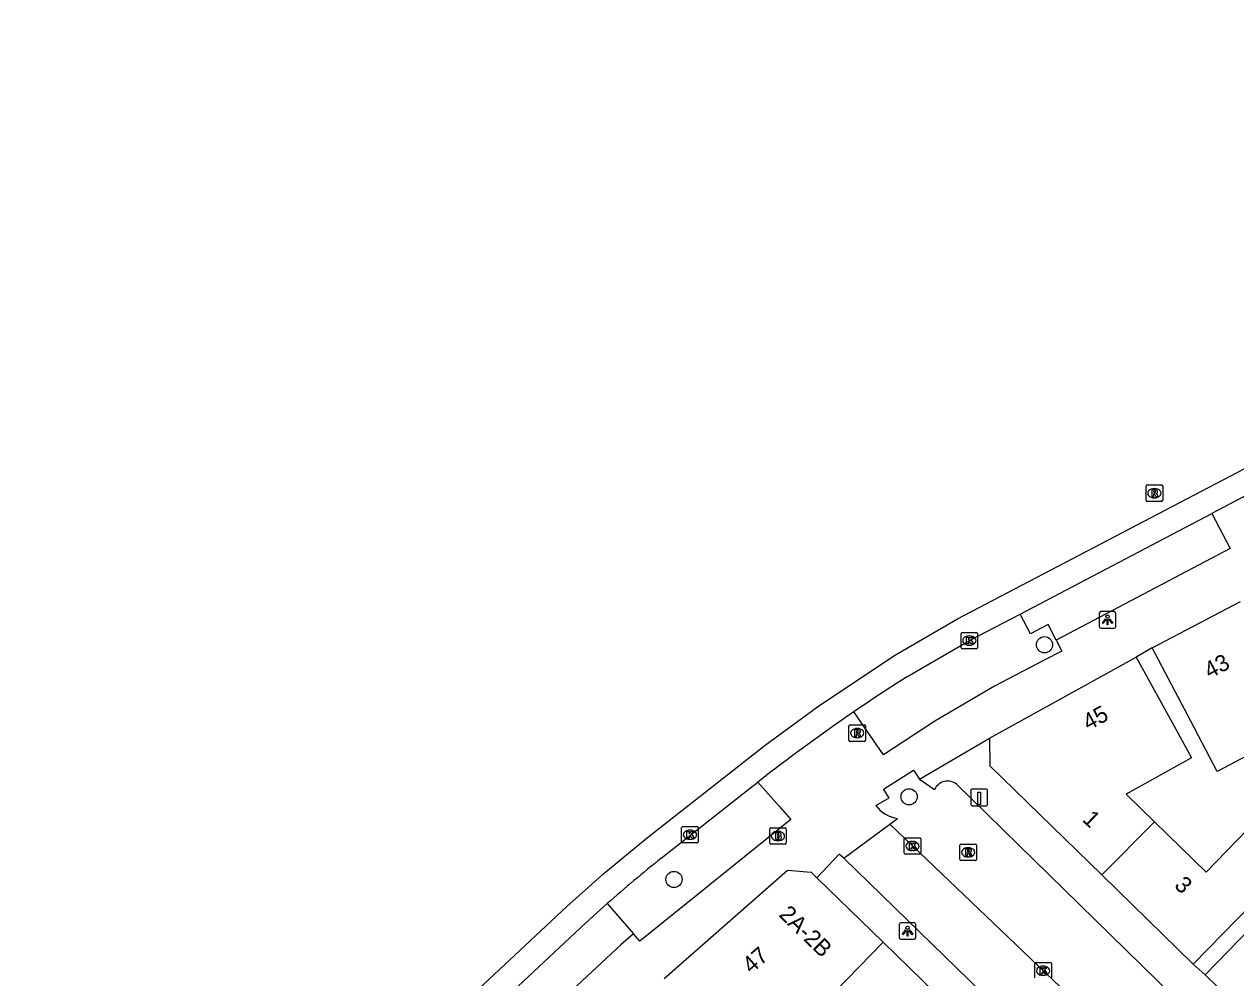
# Model space of a CAD drawing. Extents: x 160107 to 160928, y 382056 to 382918.
# Drawn here: x 160684.4 to 160757.6, y 382830.1 to 382887.6 of the extents above; entities that cross this region are included whole.
import ezdxf

# ---------------------------------------------------------------- set-up
doc = ezdxf.new("R2010")
doc.units = 0
for name, color, linetype in [('IMGEO_Boom', 7, 'Continuous'), ('IMGEO_Brandkraan', 7, 'Continuous'), ('IMGEO_Kolk', 7, 'Continuous'), ('IMGEO_Laadpaal', 7, 'Continuous'), ('IMGEO_Lichtpunt', 7, 'Continuous'), ('IMGEO_Pand', 7, 'Continuous'), ('IMGEO_Pand_nummerreeks', 7, 'Continuous'), ('IMGEO_Parkeervlak_open', 7, 'Continuous'), ('IMGEO_Rijbaan_lokaal_gesloten', 7, 'Continuous'), ('IMGEO_Rijbaan_lokaal_open', 7, 'Continuous'), ('IMGEO_Rioolput', 7, 'Continuous'), ('IMGEO_Voetpad_open', 7, 'Continuous')]:
    doc.layers.add(name, color=color, linetype=linetype)

msp = doc.modelspace()

# ---------------------------------------------------------------- linework, layer by layer
at = {"layer": 'IMGEO_Boom'}
for centre in [(160746.024, 382850.175), (160737.85, 382841), (160723.654, 382836.01)]:
    msp.add_circle(centre, 0.489, dxfattribs=at)
at = {"layer": 'IMGEO_Brandkraan'}
for p, q in [((160729.432, 382838.206), (160729.432, 382839.058)), ((160729.507, 382839.132), (160730.359, 382839.132)), ((160729.92, 382838.912), (160729.945, 382838.912)), ((160730.433, 382839.058), (160730.433, 382838.206)), ((160730.359, 382838.132), (160729.507, 382838.132)), ((160729.943, 382838.352), (160729.918, 382838.352))]:
    msp.add_line(p, q, dxfattribs=at)
for points in [[(160729.432, 382838.206), (160729.432, 382839.058)], [(160729.507, 382839.132), (160730.359, 382839.132)], [(160730.433, 382839.058), (160730.433, 382838.206)], [(160730.359, 382838.132), (160729.507, 382838.132)], [(160729.78, 382838.832), (160729.78, 382838.432), (160729.993, 382838.432)], [(160730.011, 382838.832), (160729.78, 382838.832)], [(160729.959, 382838.751), (160729.905, 382838.751), (160729.905, 382838.675)], [(160729.905, 382838.675), (160729.958, 382838.675)], [(160729.967, 382838.599), (160729.905, 382838.599), (160729.905, 382838.518)], [(160729.905, 382838.518), (160729.967, 382838.518)]]:
    msp.add_lwpolyline(points, dxfattribs=at)
for centre, radius, start, end in [((160729.509, 382839.056), 0.0765, 91.55205, 178.44795), ((160729.509, 382839.056), 0.0765, 91.55205, 178.44795), ((160730.357, 382839.056), 0.0765, 1.55205, 88.44795), ((160730.357, 382839.056), 0.0765, 1.55205, 88.44795), ((160729.509, 382838.208), 0.0765, 181.55205, 268.44795), ((160729.509, 382838.208), 0.0765, 181.55205, 268.44795), ((160729.96, 382838.713), 0.0379, 267.82845, 90.93552), ((160729.968, 382838.558), 0.0404, 269.87594, 90.50774), ((160729.999, 382838.683), 0.251, 268.66757, 293.53466), ((160730.015, 382838.687), 0.145, 59.4692, 91.53667), ((160730.04, 382838.734), 0.0922, 285.51372, 58.15012), ((160730.045, 382838.542), 0.105, 301.31148, 78.98903), ((160730.357, 382838.208), 0.0765, 271.55205, 358.44795), ((160730.357, 382838.208), 0.0765, 271.55205, 358.44795)]:
    msp.add_arc(centre, radius, start, end, dxfattribs=at)
for centre, major_axis, ratio, start_param, end_param in [((160729.919, 382838.632), (-0.387, 0.002), 0.722429, 4.712389, 7.853982), ((160729.944, 382838.632), (-0.39, 0.002), 0.717154, 1.570796, 4.712389)]:
    msp.add_ellipse(centre, major_axis=major_axis, ratio=ratio, start_param=start_param, end_param=end_param, dxfattribs=at)
at = {"layer": 'IMGEO_Kolk'}
for p, q in [((160740.987, 382849.998), (160740.987, 382850.85)), ((160741.062, 382850.924), (160741.914, 382850.924)), ((160741.475, 382850.704), (160741.5, 382850.704)), ((160741.988, 382850.85), (160741.988, 382849.998)), ((160741.914, 382849.924), (160741.062, 382849.924)), ((160741.498, 382850.144), (160741.473, 382850.144)), ((160724.119, 382838.285), (160724.119, 382839.137)), ((160724.194, 382839.211), (160725.046, 382839.211)), ((160724.607, 382838.991), (160724.632, 382838.991)), ((160725.12, 382839.137), (160725.12, 382838.285)), ((160725.046, 382838.211), (160724.194, 382838.211)), ((160724.63, 382838.431), (160724.605, 382838.431)), ((160737.556, 382837.602), (160737.556, 382838.454)), ((160737.631, 382838.528), (160738.483, 382838.528)), ((160738.044, 382838.308), (160738.069, 382838.308)), ((160738.557, 382838.454), (160738.557, 382837.602)), ((160738.483, 382837.528), (160737.631, 382837.528)), ((160738.067, 382837.748), (160738.042, 382837.748)), ((160745.438, 382830.077), (160745.438, 382830.929)), ((160745.513, 382831.003), (160746.365, 382831.003)), ((160746.439, 382830.929), (160746.439, 382830.077)), ((160745.949, 382830.223), (160745.924, 382830.223)), ((160745.926, 382830.783), (160745.951, 382830.783))]:
    msp.add_line(p, q, dxfattribs=at)
for points in [[(160740.987, 382849.998), (160740.987, 382850.85)], [(160741.062, 382850.924), (160741.914, 382850.924)], [(160741.308, 382850.624), (160741.431, 382850.624), (160741.431, 382850.473), (160741.561, 382850.624), (160741.725, 382850.624), (160741.579, 382850.473), (160741.732, 382850.224), (160741.58, 382850.224), (160741.495, 382850.388), (160741.431, 382850.321), (160741.431, 382850.224), (160741.308, 382850.224), (160741.308, 382850.624)], [(160741.988, 382850.85), (160741.988, 382849.998)], [(160741.914, 382849.924), (160741.062, 382849.924)], [(160724.119, 382838.285), (160724.119, 382839.137)], [(160724.194, 382839.211), (160725.046, 382839.211)], [(160724.44, 382838.911), (160724.563, 382838.911), (160724.563, 382838.76), (160724.693, 382838.911), (160724.857, 382838.911), (160724.711, 382838.76), (160724.864, 382838.511), (160724.712, 382838.511), (160724.627, 382838.675), (160724.563, 382838.608), (160724.563, 382838.511), (160724.44, 382838.511), (160724.44, 382838.911)], [(160725.12, 382839.137), (160725.12, 382838.285)], [(160725.046, 382838.211), (160724.194, 382838.211)], [(160737.556, 382837.602), (160737.556, 382838.454)], [(160737.631, 382838.528), (160738.483, 382838.528)], [(160737.877, 382838.228), (160738, 382838.228), (160738, 382838.077), (160738.13, 382838.228), (160738.294, 382838.228), (160738.148, 382838.077), (160738.301, 382837.828), (160738.149, 382837.828), (160738.064, 382837.992), (160738, 382837.925), (160738, 382837.828), (160737.877, 382837.828), (160737.877, 382838.228)], [(160738.557, 382838.454), (160738.557, 382837.602)], [(160738.483, 382837.528), (160737.631, 382837.528)], [(160745.438, 382830.077), (160745.438, 382830.929)], [(160745.513, 382831.003), (160746.365, 382831.003)], [(160746.439, 382830.929), (160746.439, 382830.077)], [(160745.759, 382830.703), (160745.882, 382830.703), (160745.882, 382830.552), (160746.012, 382830.703), (160746.176, 382830.703), (160746.03, 382830.552), (160746.183, 382830.303), (160746.031, 382830.303), (160745.946, 382830.467), (160745.882, 382830.4), (160745.882, 382830.303), (160745.759, 382830.303), (160745.759, 382830.703)]]:
    msp.add_lwpolyline(points, dxfattribs=at)
for centre, start, end in [((160741.064, 382850.848), 91.55205, 178.44795), ((160741.064, 382850.848), 91.55205, 178.44795), ((160741.912, 382850.848), 1.55205, 88.44795), ((160741.912, 382850.848), 1.55205, 88.44795), ((160741.064, 382850), 181.55205, 268.44795), ((160741.064, 382850), 181.55205, 268.44795), ((160741.912, 382850), 271.55205, 358.44795), ((160741.912, 382850), 271.55205, 358.44795), ((160724.196, 382839.135), 91.55205, 178.44795), ((160724.196, 382839.135), 91.55205, 178.44795), ((160725.044, 382839.135), 1.55205, 88.44795), ((160725.044, 382839.135), 1.55205, 88.44795), ((160724.196, 382838.287), 181.55205, 268.44795), ((160724.196, 382838.287), 181.55205, 268.44795), ((160725.044, 382838.287), 271.55205, 358.44795), ((160725.044, 382838.287), 271.55205, 358.44795), ((160737.633, 382838.452), 91.55205, 178.44795), ((160737.633, 382838.452), 91.55205, 178.44795), ((160738.481, 382838.452), 1.55205, 88.44795), ((160738.481, 382838.452), 1.55205, 88.44795), ((160737.633, 382837.604), 181.55205, 268.44795), ((160737.633, 382837.604), 181.55205, 268.44795), ((160738.481, 382837.604), 271.55205, 358.44795), ((160738.481, 382837.604), 271.55205, 358.44795), ((160745.515, 382830.927), 91.55205, 178.44795), ((160745.515, 382830.927), 91.55205, 178.44795), ((160746.363, 382830.927), 1.55205, 88.44795), ((160746.363, 382830.927), 1.55205, 88.44795)]:
    msp.add_arc(centre, 0.0765, start, end, dxfattribs=at)
for centre, major_axis, ratio, start_param, end_param in [((160741.474, 382850.424), (-0.387, 0.002), 0.722429, 4.712389, 7.853982), ((160741.499, 382850.424), (-0.39, 0.002), 0.717154, 1.570796, 4.712389), ((160724.606, 382838.711), (-0.387, 0.002), 0.722429, 4.712389, 7.853982), ((160724.631, 382838.711), (-0.39, 0.002), 0.717154, 1.570796, 4.712389), ((160738.043, 382838.028), (-0.387, 0.002), 0.722429, 4.712389, 7.853982), ((160738.068, 382838.028), (-0.39, 0.002), 0.717154, 1.570796, 4.712389), ((160745.925, 382830.503), (-0.387, 0.002), 0.722429, 4.712389, 7.853982), ((160745.95, 382830.503), (-0.39, 0.002), 0.717154, 1.570796, 4.712389)]:
    msp.add_ellipse(centre, major_axis=major_axis, ratio=ratio, start_param=start_param, end_param=end_param, dxfattribs=at)
at = {"layer": 'IMGEO_Laadpaal'}
for p, q in [((160741.581, 382841.378), (160741.581, 382840.537)), ((160741.581, 382841.378), (160741.581, 382840.537)), ((160742.497, 382841.462), (160741.656, 382841.462)), ((160742.497, 382841.462), (160741.656, 382841.462)), ((160742.581, 382840.546), (160742.581, 382841.387)), ((160742.581, 382840.546), (160742.581, 382841.387)), ((160741.665, 382840.462), (160742.506, 382840.462)), ((160741.665, 382840.462), (160742.506, 382840.462))]:
    msp.add_line(p, q, dxfattribs=at)
msp.add_lwpolyline([(160741.996, 382841.275), (160742.156, 382841.275), (160742.156, 382840.542), (160741.996, 382840.542), (160741.996, 382841.275)], dxfattribs=at)
for centre, start, end in [((160741.659, 382841.384), 92.4484, 184.28452), ((160741.659, 382841.384), 92.4484, 184.28452), ((160742.503, 382841.384), 2.4484, 94.28452), ((160742.503, 382841.384), 2.4484, 94.28452), ((160741.659, 382840.54), 182.4484, 274.28452), ((160741.659, 382840.54), 182.4484, 274.28452), ((160742.503, 382840.54), 272.4484, 4.28452), ((160742.503, 382840.54), 272.4484, 4.28452)]:
    msp.add_arc(centre, 0.0779, start, end, dxfattribs=at)
at = {"layer": 'IMGEO_Lichtpunt'}
for p, q in [((160749.329, 382852.079), (160749.329, 382851.272)), ((160749.329, 382852.079), (160749.329, 382851.272)), ((160750.231, 382852.174), (160749.423, 382852.174)), ((160750.231, 382852.174), (160749.423, 382852.174)), ((160750.325, 382851.272), (160750.325, 382852.079)), ((160750.325, 382851.272), (160750.325, 382852.079)), ((160749.423, 382851.178), (160750.231, 382851.178)), ((160749.423, 382851.178), (160750.231, 382851.178)), ((160737.255, 382833.299), (160737.255, 382832.492)), ((160737.255, 382833.299), (160737.255, 382832.492)), ((160738.157, 382833.394), (160737.349, 382833.394)), ((160738.157, 382833.394), (160737.349, 382833.394)), ((160738.251, 382832.492), (160738.251, 382833.299)), ((160738.251, 382832.492), (160738.251, 382833.299)), ((160737.349, 382832.398), (160738.157, 382832.398)), ((160737.349, 382832.398), (160738.157, 382832.398))]:
    msp.add_line(p, q, dxfattribs=at)
for points in [[(160749.703, 382851.743), (160749.742, 382851.715), (160749.554, 382851.453), (160749.516, 382851.48), (160749.703, 382851.743)], [(160749.805, 382851.695), (160749.852, 382851.695), (160749.852, 382851.373), (160749.805, 382851.373), (160749.805, 382851.695)], [(160749.915, 382851.715), (160749.953, 382851.742), (160750.14, 382851.48), (160750.101, 382851.452), (160749.915, 382851.715)], [(160737.629, 382832.963), (160737.668, 382832.935), (160737.48, 382832.673), (160737.442, 382832.7), (160737.629, 382832.963)], [(160737.731, 382832.915), (160737.778, 382832.915), (160737.778, 382832.593), (160737.731, 382832.593), (160737.731, 382832.915)], [(160737.841, 382832.935), (160737.879, 382832.962), (160738.066, 382832.7), (160738.027, 382832.672), (160737.841, 382832.935)]]:
    msp.add_lwpolyline(points, dxfattribs=at)
for centre in [(160749.828, 382851.877), (160737.754, 382833.097)]:
    msp.add_circle(centre, 0.0994, dxfattribs=at)
for centre, start, end in [((160749.423, 382852.079), 90, 180), ((160749.423, 382852.079), 90, 180), ((160750.231, 382852.079), 0, 90), ((160750.231, 382852.079), 0, 90), ((160749.423, 382851.272), 180, 270), ((160749.423, 382851.272), 180, 270), ((160750.231, 382851.272), 270, 0), ((160750.231, 382851.272), 270, 360), ((160737.349, 382833.299), 90, 180), ((160737.349, 382833.299), 90, 180), ((160738.157, 382833.299), 0, 90), ((160738.157, 382833.299), 0, 90), ((160737.349, 382832.492), 180, 270), ((160737.349, 382832.492), 180, 270), ((160738.157, 382832.492), 270, 0), ((160738.157, 382832.492), 270, 360)]:
    msp.add_arc(centre, 0.0946, start, end, dxfattribs=at)
at = {"layer": 'IMGEO_Pand'}
for points in [[(160752.525, 382849.983), (160757.853, 382852.793)], [(160764.273, 382840.621), (160761.5, 382839.159), (160759.013, 382843.873), (160756.439, 382842.518), (160754.857, 382845.561), (160752.525, 382849.983)], [(160742.707, 382844.534), (160751.551, 382849.416)], [(160751.551, 382849.416), (160753.945, 382845.078), (160754.904, 382843.341), (160750.956, 382841.16), (160752.667, 382839.491)], [(160742.707, 382844.534), (160742.729, 382842.875), (160749.484, 382836.289)], [(160749.484, 382836.289), (160752.667, 382839.491)], [(160752.667, 382839.491), (160755.779, 382836.458), (160758.26, 382839.003), (160760.631, 382836.672), (160758.496, 382834.486), (160755.005, 382830.905)], [(160755.723, 382830.262), (160759.214, 382833.843), (160761.514, 382836.14), (160763.659, 382834.033), (160767.262, 382837.728)], [(160723.059, 382830.039), (160730.515, 382836.564), (160731.934, 382836.459), (160732.286, 382836.117)], [(160732.286, 382836.117), (160736.284, 382832.225)], [(160749.484, 382836.289), (160755.005, 382830.905)], [(160736.284, 382832.225), (160730.506, 382826.29)], [(160741.062, 382827.573), (160736.284, 382832.225)], [(160760.051, 382826.043), (160755.723, 382830.262)]]:
    msp.add_lwpolyline(points, dxfattribs=at)
at = {"layer": 'IMGEO_Parkeervlak_open'}
for points in [[(160746.725, 382850.458), (160746.235, 382851.391), (160745.173, 382850.833), (160744.545, 382852.028)], [(160719.619, 382834.551), (160721.206, 382832.736)]]:
    msp.add_lwpolyline(points, dxfattribs=at)
at = {"layer": 'IMGEO_Rijbaan_lokaal_gesloten'}
for points in [[(160684.43, 382802.132), (160687.375, 382806.113), (160689.578, 382808.541), (160717.178, 382834.369), (160719.422, 382836.368), (160722.048, 382838.543), (160729.157, 382844.12), (160732.312, 382846.426), (160736.923, 382849.508), (160740.763, 382851.737), (160802.315, 382883.934), (160804.222, 382884.588), (160817.03, 382887.143), (160818.211, 382887.624)], [(160764.167, 382862.324), (160760.635, 382860.475), (160756.124, 382858.106)], [(160744.545, 382852.028), (160756.124, 382858.106)], [(160737.71, 382848.231), (160741.488, 382850.424), (160744.545, 382852.028)], [(160722.89, 382837.296), (160728.092, 382841.396), (160728.719, 382841.89)], [(160699.691, 382815.96), (160718.332, 382833.395), (160719.619, 382834.551)]]:
    msp.add_lwpolyline(points, dxfattribs=at)
for centre, radius, start, end in [((160797.76, 382753.467), 112.189, 122.36164, 124.31053), ((160797.019, 382754.59), 110.843, 124.32128, 128.03815), ((160778.607, 382767.581), 89.244, 128.63225, 131.37402)]:
    msp.add_arc(centre, radius, start, end, dxfattribs=at)
at = {"layer": 'IMGEO_Rijbaan_lokaal_open'}
for points in [[(160733.91, 382837.288), (160736.684, 382839.337)], [(160736.684, 382839.337), (160755.474, 382821.396)], [(160753.674, 382818.07), (160733.91, 382837.288)]]:
    msp.add_lwpolyline(points, dxfattribs=at)
at = {"layer": 'IMGEO_Rioolput'}
for p, q in [((160752.157, 382858.893), (160752.157, 382859.745)), ((160752.232, 382859.819), (160753.084, 382859.819)), ((160752.645, 382859.599), (160752.67, 382859.599)), ((160753.158, 382859.745), (160753.158, 382858.893)), ((160753.084, 382858.819), (160752.232, 382858.819)), ((160752.668, 382859.039), (160752.643, 382859.039)), ((160734.217, 382844.415), (160734.217, 382845.267)), ((160734.292, 382845.341), (160735.144, 382845.341)), ((160734.705, 382845.121), (160734.73, 382845.121)), ((160735.218, 382845.267), (160735.218, 382844.415)), ((160735.144, 382844.341), (160734.292, 382844.341)), ((160734.728, 382844.561), (160734.703, 382844.561)), ((160740.993, 382838.146), (160741.845, 382838.146)), ((160740.918, 382837.22), (160740.918, 382838.072)), ((160741.406, 382837.926), (160741.431, 382837.926)), ((160741.919, 382838.072), (160741.919, 382837.22)), ((160741.845, 382837.146), (160740.993, 382837.146)), ((160741.429, 382837.366), (160741.404, 382837.366))]:
    msp.add_line(p, q, dxfattribs=at)
for points in [[(160752.157, 382858.893), (160752.157, 382859.745)], [(160752.232, 382859.819), (160753.084, 382859.819)], [(160752.746, 382859.517), (160752.494, 382859.519), (160752.494, 382859.119)], [(160752.672, 382859.438), (160752.618, 382859.438), (160752.618, 382859.357)], [(160752.618, 382859.357), (160752.67, 382859.357)], [(160753.158, 382859.745), (160753.158, 382858.893)], [(160753.084, 382858.819), (160752.232, 382858.819)], [(160752.494, 382859.119), (160752.618, 382859.119), (160752.618, 382859.281), (160752.629, 382859.281)], [(160752.676, 382859.252), (160752.747, 382859.119), (160752.887, 382859.119), (160752.822, 382859.245)], [(160734.217, 382844.415), (160734.217, 382845.267)], [(160734.292, 382845.341), (160735.144, 382845.341)], [(160734.806, 382845.039), (160734.554, 382845.041), (160734.554, 382844.641)], [(160734.554, 382844.641), (160734.678, 382844.641), (160734.678, 382844.803), (160734.689, 382844.803)], [(160734.732, 382844.96), (160734.678, 382844.96), (160734.678, 382844.879)], [(160734.678, 382844.879), (160734.73, 382844.879)], [(160734.736, 382844.774), (160734.807, 382844.641), (160734.947, 382844.641), (160734.882, 382844.767)], [(160735.218, 382845.267), (160735.218, 382844.415)], [(160735.144, 382844.341), (160734.292, 382844.341)], [(160740.993, 382838.146), (160741.845, 382838.146)], [(160740.918, 382837.22), (160740.918, 382838.072)], [(160741.507, 382837.844), (160741.255, 382837.846), (160741.255, 382837.446)], [(160741.255, 382837.446), (160741.379, 382837.446), (160741.379, 382837.608), (160741.39, 382837.608)], [(160741.433, 382837.765), (160741.379, 382837.765), (160741.379, 382837.684)], [(160741.379, 382837.684), (160741.431, 382837.684)], [(160741.437, 382837.579), (160741.508, 382837.446), (160741.648, 382837.446), (160741.583, 382837.572)], [(160741.919, 382838.072), (160741.919, 382837.22)], [(160741.845, 382837.146), (160740.993, 382837.146)]]:
    msp.add_lwpolyline(points, dxfattribs=at)
for centre, radius, start, end in [((160752.234, 382859.743), 0.0765, 91.55205, 178.44795), ((160752.234, 382859.743), 0.0765, 91.55205, 178.44795), ((160752.654, 382859.546), 0.19, 274.7715, 282.96867), ((160752.678, 382859.342), 0.0964, 77.00612, 93.18647), ((160752.692, 382859.399), 0.0378, 276.66336, 79.67722), ((160752.745, 382859.407), 0.109, 350.36119, 89.41601), ((160752.743, 382859.407), 0.112, 277.58423, 350.98172), ((160753.082, 382859.743), 0.0765, 1.55205, 88.44795), ((160753.082, 382859.743), 0.0765, 1.55205, 88.44795), ((160752.234, 382858.895), 0.0765, 181.55205, 268.44795), ((160752.234, 382858.895), 0.0765, 181.55205, 268.44795), ((160752.628, 382859.228), 0.0533, 26.02933, 88.69889), ((160752.727, 382859.192), 0.108, 29.51342, 73.79051), ((160753.082, 382858.895), 0.0765, 271.55205, 358.44795), ((160753.082, 382858.895), 0.0765, 271.55205, 358.44795), ((160734.294, 382845.265), 0.0765, 91.55205, 178.44795), ((160734.294, 382845.265), 0.0765, 91.55205, 178.44795), ((160734.688, 382844.75), 0.0533, 26.02933, 88.69889), ((160734.714, 382845.068), 0.19, 274.7715, 282.96867), ((160734.738, 382844.864), 0.0964, 77.00612, 93.18647), ((160734.752, 382844.921), 0.0378, 276.66336, 79.67722), ((160734.805, 382844.929), 0.109, 350.36119, 89.41601), ((160734.803, 382844.929), 0.112, 277.58423, 350.98172), ((160734.787, 382844.714), 0.108, 29.51342, 73.79051), ((160735.142, 382845.265), 0.0765, 1.55205, 88.44795), ((160735.142, 382845.265), 0.0765, 1.55205, 88.44795), ((160734.294, 382844.417), 0.0765, 181.55205, 268.44795), ((160734.294, 382844.417), 0.0765, 181.55205, 268.44795), ((160735.142, 382844.417), 0.0765, 271.55205, 358.44795), ((160735.142, 382844.417), 0.0765, 271.55205, 358.44795), ((160740.995, 382838.07), 0.0765, 91.55205, 178.44795), ((160740.995, 382838.07), 0.0765, 91.55205, 178.44795), ((160741.843, 382838.07), 0.0765, 1.55205, 88.44795), ((160741.843, 382838.07), 0.0765, 1.55205, 88.44795), ((160741.389, 382837.555), 0.0533, 26.02933, 88.69889), ((160741.415, 382837.873), 0.19, 274.7715, 282.96867), ((160741.439, 382837.669), 0.0964, 77.00612, 93.18647), ((160741.453, 382837.726), 0.0378, 276.66336, 79.67722), ((160741.506, 382837.734), 0.109, 350.36119, 89.41601), ((160741.504, 382837.734), 0.112, 277.58423, 350.98172), ((160741.488, 382837.519), 0.108, 29.51342, 73.79051), ((160740.995, 382837.222), 0.0765, 181.55205, 268.44795), ((160740.995, 382837.222), 0.0765, 181.55205, 268.44795), ((160741.843, 382837.222), 0.0765, 271.55205, 358.44795), ((160741.843, 382837.222), 0.0765, 271.55205, 358.44795)]:
    msp.add_arc(centre, radius, start, end, dxfattribs=at)
for centre, major_axis, ratio, start_param, end_param in [((160752.644, 382859.319), (-0.387, 0.002), 0.722429, 4.712389, 7.853982), ((160752.669, 382859.319), (-0.39, 0.002), 0.717154, 1.570796, 4.712389), ((160734.704, 382844.841), (-0.387, 0.002), 0.722429, 4.712389, 7.853982), ((160734.729, 382844.841), (-0.39, 0.002), 0.717154, 1.570796, 4.712389), ((160741.405, 382837.646), (-0.387, 0.002), 0.722429, 4.712389, 7.853982), ((160741.43, 382837.646), (-0.39, 0.002), 0.717154, 1.570796, 4.712389)]:
    msp.add_ellipse(centre, major_axis=major_axis, ratio=ratio, start_param=start_param, end_param=end_param, dxfattribs=at)
at = {"layer": 'IMGEO_Voetpad_open'}
for points in [[(160756.124, 382858.106), (160757.237, 382855.985), (160746.725, 382850.458)], [(160746.725, 382850.458), (160747.072, 382849.797), (160746.009, 382849.239), (160743.012, 382847.666), (160739.395, 382845.57), (160736.298, 382843.532), (160734.522, 382846.134)], [(160752.525, 382849.983), (160751.551, 382849.416)], [(160738.469, 382842.069), (160742.707, 382844.534)], [(160735.847, 382840.467), (160736.65, 382840.928), (160736.309, 382841.455), (160738.111, 382842.612), (160738.469, 382842.069)], [(160728.719, 382841.89), (160729.997, 382840.43), (160730.703, 382839.623), (160721.593, 382832.294), (160721.206, 382832.736)], [(160738.469, 382842.069), (160739.388, 382841.444)], [(160740.716, 382841.759), (160756.513, 382826.308), (160755.474, 382821.396)], [(160736.684, 382839.337), (160737.159, 382839.689)], [(160733.91, 382837.288), (160733.63, 382837.544), (160732.286, 382836.117)], [(160721.206, 382832.736), (160720.441, 382832.064), (160713.713, 382825.78)], [(160755.005, 382830.905), (160755.723, 382830.262)]]:
    msp.add_lwpolyline(points, dxfattribs=at)
for centre, radius, start, end in [((160740.176, 382841.079), 0.868, 51.54842, 155.13935), ((160737.446, 382841.669), 2, 216.92086, 261.74429)]:
    msp.add_arc(centre, radius, start, end, dxfattribs=at)

# ---------------------------------------------------------------- texts
at = {"layer": 'IMGEO_Pand_nummerreeks'}
for s, rotation, p in [('43', 27.80949, (160755.989, 382848.102)), ('45', 28.89925, (160748.677, 382844.974)), ('1', 315.72577, (160748.26, 382839.577)), ('3', 315.71977, (160753.806, 382835.594)), ('2A-2B', 315.77422, (160729.935, 382833.828)), ('47', 41.19028, (160728.325, 382830.289))]:
    msp.add_text(s, height=1, rotation=rotation, dxfattribs=at).set_placement(p)

doc.saveas('drawing.dxf')
